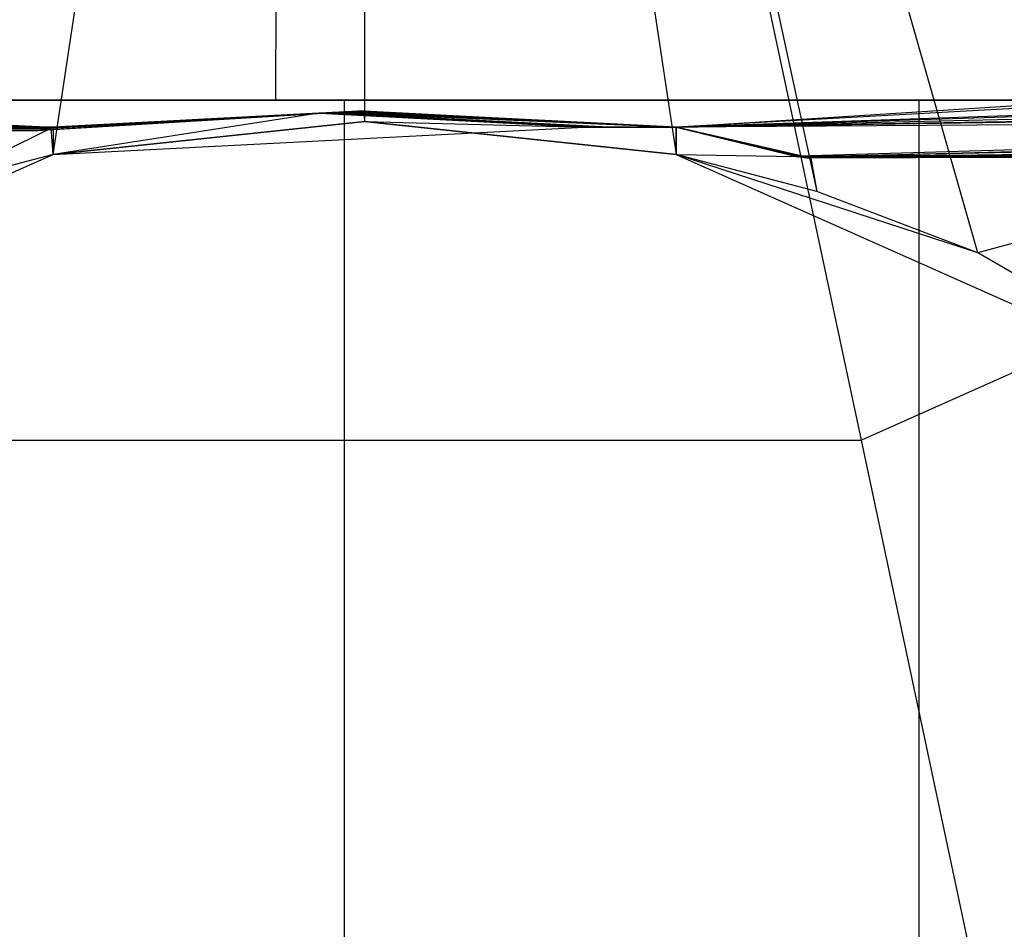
# Model space of a CAD drawing. Extents: x -172 to 172, y -29 to 28.
# Tile 415 of 656: x -0.138 to 0.256, y -19.632 to -19.267. Entities that reach past the tile are written whole.
import ezdxf

# ---------------------------------------------------------------- set-up
doc = ezdxf.new("R2010")
doc.units = 0
doc.header["$LTSCALE"] = 25.4
doc.layers.get('0').update_dxf_attribs({"linetype": 'CONTINUOUS'})

msp = doc.modelspace()

# ---------------------------------------------------------------- linework, layer by layer
at = {"color": 0}
for p, q in [((-0.12475, -19.32137, -1240.89221), (0, -18.5, -1240.75012)), ((-0.12475, -19.32137, -1240.89221), (0, -18.5, -1240.75012)), ((0.19891, -19.4358, -1245.55981), (0, -18.5, -1245.75012)), ((0, -18.5, -1240.75012), (0.18108, -19.33623, -1240.90112)), ((0, -18.5, -1240.75012), (0.12475, -19.32137, -1240.89221)), ((0, -18.5, -1240.75012), (0.18108, -19.33623, -1240.90112)), ((0.24546, -19.36076, -1240.91589), (0, -18.5, -1240.75012)), ((0.24546, -19.36076, -1240.91589), (0, -18.5, -1240.75012)), ((0.00015, -19.30825, -1240.8844), (0, -18.5, -1240.75012)), ((0, -18.5, -1240.75012), (0.12475, -19.32137, -1240.89221)), ((0.00015, -19.30825, -1240.8844), (0, -18.5, -1240.75012)), ((0.19891, -19.4358, -1245.55981), (0, -18.5, -1245.75012)), ((-0.03549, -19.2997, -1363.51294), (-0.03536, -19.20524, -1363.08862)), ((-0.03549, -19.2997, -1363.51294), (-0.03536, -19.20524, -1363.08862)), ((0.56234, -19.27399, -1245.55981), (0.19891, -19.4358, -1245.55981)), ((0.56234, -19.27399, -1245.55981), (0.19891, -19.4358, -1245.55981)), ((0.56234, -19.27399, -1240.94043), (0.24546, -19.36076, -1240.91589)), ((0.56234, -19.27399, -1240.94043), (0.24546, -19.36076, -1240.91589)), ((-9.05526, -19.2997, -1078.2356), (-0.12475, -19.31053, -1077.99868)), ((-9.05526, -19.2997, -1078.2356), (-0.12475, -19.31053, -1077.99868)), ((0.40296, -19.2997, -1378.51233), (-8.00702, -19.2997, -1378.27576)), ((0.40296, -19.2997, -1378.51233), (-8.00702, -19.2997, -1378.27576)), ((-0.03549, -19.2997, -1363.51294), (-7.98365, -19.2997, -1363.24768)), ((-0.03549, -19.2997, -1363.51294), (-7.98365, -19.2997, -1363.24768)), ((-7.88952, -19.2997, -1410.56421), (1.42111, -19.2997, -1410.74414)), ((-7.88952, -19.2997, -1410.56421), (1.42111, -19.2997, -1410.74414)), ((-0.12475, -19.31053, -1104.5417), (-7.60184, -19.2997, -1104.72131)), ((-0.12475, -19.31053, -1104.5417), (-7.60184, -19.2997, -1104.72131)), ((-0.12475, -19.31053, -1119.55173), (-6.77994, -19.2997, -1119.69885)), ((-0.12475, -19.31053, -1119.55173), (-6.77994, -19.2997, -1119.69885)), ((2.29948, -19.2997, -1393.49536), (-6.60518, -19.2997, -1393.36768)), ((2.29948, -19.2997, -1393.49536), (-6.60518, -19.2997, -1393.36768)), ((0.33738, -19.2997, -1333.51233), (-6.57312, -19.2997, -1333.27332)), ((0.33738, -19.2997, -1333.51233), (-6.57312, -19.2997, -1333.27332)), ((-6.54812, -19.2997, -1351.78992), (0.95577, -19.2997, -1351.98315)), ((-6.54812, -19.2997, -1351.78992), (0.95577, -19.2997, -1351.98315)), ((-0.12475, -19.31053, -1075.80987), (-6.07658, -19.2997, -1075.86035)), ((-0.12475, -19.31053, -1075.80987), (-6.07658, -19.2997, -1075.86035)), ((-0.12475, -19.31053, -1179.53153), (-5.39466, -19.2997, -1179.7417)), ((-0.12475, -19.31053, -1179.53153), (-5.39466, -19.2997, -1179.7417)), ((-0.12475, -19.31053, -1164.55189), (-5.38303, -19.2997, -1164.69714)), ((-0.12475, -19.31053, -1164.55189), (-5.38303, -19.2997, -1164.69714)), ((0.97332, -19.2997, -1318.50659), (-5.3274, -19.2997, -1318.3241)), ((0.97332, -19.2997, -1318.50659), (-5.3274, -19.2997, -1318.3241)), ((-5.18103, -19.2997, -1183.21045), (-0.12475, -19.31053, -1183.01222)), ((-5.18103, -19.2997, -1183.21045), (-0.12475, -19.31053, -1183.01222)), ((-0.12475, -19.31053, -1149.56644), (-5.13615, -19.2997, -1149.65381)), ((-0.12475, -19.31053, -1149.56644), (-5.13615, -19.2997, -1149.65381)), ((4.38191, -19.2997, -1408.45483), (-4.97157, -19.2997, -1408.43811)), ((4.38191, -19.2997, -1408.45483), (-4.97157, -19.2997, -1408.43811)), ((-0.12475, -19.31053, -1134.57462), (-4.70825, -19.2997, -1134.61487)), ((-0.12475, -19.31053, -1134.57462), (-4.70825, -19.2997, -1134.61487)), ((-4.6094, -19.2997, -1108.06592), (-0.12475, -19.31053, -1108.05251)), ((-4.6094, -19.2997, -1108.06592), (-0.12475, -19.31053, -1108.05251)), ((-4.24811, -19.2997, -1321.87268), (2.17449, -19.2997, -1321.95728)), ((-4.24811, -19.2997, -1321.87268), (2.17449, -19.2997, -1321.95728)), ((-4.12388, -19.2997, -1168.10034), (-0.12475, -19.31053, -1168.0486)), ((-4.12388, -19.2997, -1168.10034), (-0.12475, -19.31053, -1168.0486)), ((-0.12475, -19.31053, -1198.51665), (-4.06568, -19.2997, -1198.66162)), ((-0.12475, -19.31053, -1198.51665), (-4.06568, -19.2997, -1198.66162)), ((-3.94082, -19.2997, -1123.05188), (-0.12475, -19.31053, -1123.05299)), ((-3.94082, -19.2997, -1123.05188), (-0.12475, -19.31053, -1123.05299)), ((-3.6655, -19.2997, -1272.79712), (0.30544, -19.2997, -1273.02209)), ((-3.6655, -19.2997, -1272.79712), (0.30544, -19.2997, -1273.02209)), ((-3.60859, -19.2997, -1396.94495), (5.41761, -19.2997, -1396.89185)), ((-3.60859, -19.2997, -1396.94495), (5.41761, -19.2997, -1396.89185)), ((-3.29292, -19.2997, -1138.03882), (-0.12475, -19.31053, -1138.05152)), ((-3.29292, -19.2997, -1138.03882), (-0.12475, -19.31053, -1138.05152)), ((2.36114, -19.2997, -1303.46667), (-3.288, -19.2997, -1303.42322)), ((2.36114, -19.2997, -1303.46667), (-3.288, -19.2997, -1303.42322)), ((-0.13124, -19.31198, -1209.05554), (-3.10795, -19.2997, -1209.16504)), ((-0.13124, -19.31198, -1209.05554), (-3.10795, -19.2997, -1209.16504)), ((-0.12775, -19.3112, -1226.19033), (-2.30738, -19.2997, -1226.30994)), ((-0.12775, -19.3112, -1226.19033), (-2.30738, -19.2997, -1226.30994)), ((-2.29948, -19.2997, -1093.00488), (-0.12475, -19.31053, -1093.03607)), ((-2.29948, -19.2997, -1093.00488), (-0.12475, -19.31053, -1093.03607)), ((-0.13032, -19.31177, -1213.54289), (-2.2933, -19.2997, -1213.56506)), ((-0.13032, -19.31177, -1213.54289), (-2.2933, -19.2997, -1213.56506)), ((0.33013, -19.2997, -1249.26611), (-2.14532, -19.2997, -1248.88025)), ((0.33013, -19.2997, -1249.26611), (-2.14532, -19.2997, -1248.88025)), ((0.33013, -19.2997, -1249.26611), (-2.14532, -19.2997, -1248.88025)), ((0.33013, -19.2997, -1249.26611), (-2.14532, -19.2997, -1248.88025)), ((-0.12475, -19.31053, -1194.07529), (-1.92873, -19.2997, -1194.0614)), ((-0.12475, -19.31053, -1194.07529), (-1.92873, -19.2997, -1194.0614)), ((-1.87268, -19.2997, -1336.96863), (5.13615, -19.2997, -1336.84644)), ((-1.87268, -19.2997, -1336.96863), (5.13615, -19.2997, -1336.84644)), ((-1.81372, -19.2997, -1260.25024), (0.93678, -19.2997, -1260.32104)), ((-1.81372, -19.2997, -1260.25024), (0.93678, -19.2997, -1260.32104)), ((-1.31521, -19.2997, -1366.98035), (6.77994, -19.2997, -1366.80139)), ((-1.31521, -19.2997, -1366.98035), (6.77994, -19.2997, -1366.80139)), ((-0.94054, -19.2997, -1381.98413), (7.60184, -19.2997, -1381.77893)), ((-0.94054, -19.2997, -1381.98413), (7.60184, -19.2997, -1381.77893)), ((-0.12475, -19.31053, -1089.53394), (-0.9049, -19.2997, -1089.51562)), ((-0.12475, -19.31053, -1089.53394), (-0.9049, -19.2997, -1089.51562)), ((-0.77902, -19.2997, -1288.01685), (4.06568, -19.2997, -1287.83862)), ((-0.77902, -19.2997, -1288.01685), (4.06568, -19.2997, -1287.83862)), ((-0.77529, -19.2997, -1237.3905), (-0.12547, -19.31069, -1237.35482)), ((-0.77529, -19.2997, -1237.3905), (-0.12547, -19.31069, -1237.35482)), ((-0.59551, -19.2997, -1277.47144), (3.10795, -19.2997, -1277.33521)), ((-0.59551, -19.2997, -1277.47144), (3.10795, -19.2997, -1277.33521)), ((-0.008, -19.2997, -1248.50012), (-0.48277, -19.2997, -1248.47791)), ((-0.008, -19.2997, -1248.50012), (-0.48277, -19.2997, -1248.47791)), ((7.00394, -19.2997, -1348.27966), (-0.42218, -19.2997, -1348.51208)), ((7.00394, -19.2997, -1348.27966), (-0.42218, -19.2997, -1348.51208)), ((-0.37898, -19.2997, -1292.4751), (4.23219, -19.2997, -1292.29431)), ((-0.37898, -19.2997, -1292.4751), (4.23219, -19.2997, -1292.29431)), ((-0.33738, -19.2997, -1152.98792), (-0.12475, -19.31053, -1152.99527)), ((-0.33738, -19.2997, -1152.98792), (-0.12475, -19.31053, -1152.99527)), ((-0.32819, -19.2997, -1250.24243), (0.22202, -19.2997, -1250.24658)), ((-0.32819, -19.2997, -1250.24243), (0.22202, -19.2997, -1250.24658)), ((-0.31991, -19.2997, -1306.98645), (5.39466, -19.2997, -1306.75854)), ((-0.31991, -19.2997, -1306.98645), (5.39466, -19.2997, -1306.75854)), ((7.91283, -19.2997, -1363.25232), (-0.03549, -19.2997, -1363.51294)), ((7.91283, -19.2997, -1363.25232), (-0.03549, -19.2997, -1363.51294)), ((-0.008, -20.2997, -1248.50012), (-0.008, -19.2997, -1248.50012)), ((0.46684, -19.2997, -1248.47937), (-0.008, -19.2997, -1248.50012)), ((-0.008, -20.2997, -1248.50012), (-0.008, -19.2997, -1248.50012)), ((0.46684, -19.2997, -1248.47937), (-0.008, -19.2997, -1248.50012)), ((1.68379, -19.2997, -1213.52429), (0.12475, -19.31053, -1213.54027)), ((0.77902, -19.2997, -1198.4834), (0.12475, -19.31053, -1198.50747)), ((0.59551, -19.2997, -1209.02881), (0.12475, -19.31053, -1209.04613)), ((1.68379, -19.2997, -1213.52429), (0.12475, -19.31053, -1213.54027)), ((0.77902, -19.2997, -1198.4834), (0.12475, -19.31053, -1198.50747)), ((0.31991, -19.2997, -1179.51379), (0.12475, -19.31053, -1179.52158)), ((0.12475, -19.31053, -1183.00243), (0.46394, -19.2997, -1182.98914)), ((0.31991, -19.2997, -1179.51379), (0.12475, -19.31053, -1179.52158)), ((0.12475, -19.31053, -1183.00243), (0.46394, -19.2997, -1182.98914)), ((0.4399, -19.2997, -1226.15918), (0.12475, -19.31053, -1226.17647)), ((0.59551, -19.2997, -1209.02881), (0.12475, -19.31053, -1209.04613)), ((0.12475, -19.31053, -1237.34109), (0.82746, -19.2997, -1237.30251)), ((0.12475, -19.31053, -1077.99206), (0.29495, -19.2997, -1077.98755)), ((0.4399, -19.2997, -1226.15918), (0.12475, -19.31053, -1226.17647)), ((0.12475, -19.31053, -1237.34109), (0.82746, -19.2997, -1237.30251)), ((0.12475, -19.31053, -1077.99206), (0.29495, -19.2997, -1077.98755)), ((3.23545, -19.2997, -1075.78137), (0.17272, -19.3222, -1075.80735)), ((3.23545, -19.2997, -1075.78137), (0.17272, -19.3222, -1075.80735)), ((8.11897, -19.2997, -1089.72742), (0.17344, -19.32234, -1089.54093)), ((8.11897, -19.2997, -1089.72742), (0.17344, -19.32234, -1089.54093)), ((0.17361, -19.32236, -1093.04034), (6.60518, -19.2997, -1093.13257)), ((0.17361, -19.32236, -1093.04034), (6.60518, -19.2997, -1093.13257)), ((0.94054, -19.2997, -1104.51611), (0.17405, -19.32215, -1104.53453)), ((0.94054, -19.2997, -1104.51611), (0.17405, -19.32215, -1104.53453)), ((0.17435, -19.32243, -1108.05162), (3.80387, -19.2997, -1108.04077)), ((0.17435, -19.32243, -1108.05162), (3.80387, -19.2997, -1108.04077)), ((1.31521, -19.2997, -1119.5199), (0.17486, -19.32235, -1119.54511)), ((1.31521, -19.2997, -1119.5199), (0.17486, -19.32235, -1119.54511)), ((0.17511, -19.32253, -1123.05308), (4.01176, -19.2997, -1123.0542)), ((0.17511, -19.32253, -1123.05308), (4.01176, -19.2997, -1123.0542)), ((2.79784, -19.2997, -1134.54895), (0.17567, -19.32257, -1134.57198)), ((2.79784, -19.2997, -1134.54895), (0.17567, -19.32257, -1134.57198)), ((0.17587, -19.32263, -1138.05272), (4.13677, -19.2997, -1138.0686)), ((0.17587, -19.32263, -1138.05272), (4.13677, -19.2997, -1138.0686)), ((1.87268, -19.2997, -1149.53162), (0.1764, -19.32261, -1149.56119)), ((1.87268, -19.2997, -1149.53162), (0.1764, -19.32261, -1149.56119)), ((0.17663, -19.32275, -1153.00569), (6.57312, -19.2997, -1153.22693)), ((0.17663, -19.32275, -1153.00569), (6.57312, -19.2997, -1153.22693)), ((1.03767, -19.2997, -1164.51978), (0.17708, -19.32256, -1164.54355)), ((1.03767, -19.2997, -1164.51978), (0.17708, -19.32256, -1164.54355)), ((0.17735, -19.32276, -1168.0447), (2.17895, -19.2997, -1168.0188)), ((0.17735, -19.32276, -1168.0447), (2.17895, -19.2997, -1168.0188)), ((2.68585, -19.2997, -1194.09692), (0.17867, -19.32296, -1194.07762)), ((2.68585, -19.2997, -1194.09692), (0.17867, -19.32296, -1194.07762)), ((0.22202, -20.2997, -1250.24658), (0.22202, -19.2997, -1250.24658)), ((0.22202, -20.2997, -1250.24658), (0.22202, -19.2997, -1250.24658)), ((0.22202, -19.2997, -1250.24658), (0.77086, -19.2997, -1250.20752)), ((0.22202, -19.2997, -1250.24658), (0.77086, -19.2997, -1250.20752)), ((-0.00341, -19.30416, -1209.05084), (-0.13124, -19.31198, -1209.05554)), ((-0.00341, -19.30416, -1209.05084), (-0.13124, -19.31198, -1209.05554)), ((-0.00341, -19.30416, -1209.05084), (-0.13124, -19.31198, -1209.05554)), ((-0.00341, -19.30416, -1209.05084), (-0.13124, -19.31198, -1209.05554)), ((-0.0029, -19.30414, -1213.54158), (-0.13032, -19.31177, -1213.54289)), ((-0.0029, -19.30414, -1213.54158), (-0.13032, -19.31177, -1213.54289)), ((-0.0029, -19.30414, -1213.54158), (-0.13032, -19.31177, -1213.54289)), ((-0.0029, -19.30414, -1213.54158), (-0.13032, -19.31177, -1213.54289)), ((-0.00149, -19.30406, -1226.1834), (-0.12775, -19.3112, -1226.19033)), ((-0.00149, -19.30406, -1226.1834), (-0.12775, -19.3112, -1226.19033)), ((-0.00149, -19.30406, -1226.1834), (-0.12775, -19.3112, -1226.19033)), ((-0.00149, -19.30406, -1226.1834), (-0.12775, -19.3112, -1226.19033)), ((-0.12547, -19.31069, -1237.35482), (-0.00024, -19.304, -1237.34795)), ((-0.12547, -19.31069, -1237.35482), (-0.00024, -19.304, -1237.34795)), ((-0.12547, -19.31069, -1237.35482), (-0.00024, -19.304, -1237.34795)), ((-0.12547, -19.31069, -1237.35482), (-0.00024, -19.304, -1237.34795)), ((-0.00458, -19.30422, -1198.51223), (-0.12475, -19.31053, -1198.51665)), ((-0.00458, -19.30422, -1198.51223), (-0.12475, -19.31053, -1198.51665)), ((-0.00458, -19.30422, -1198.51223), (-0.12475, -19.31053, -1198.51665)), ((-0.00458, -19.30422, -1198.51223), (-0.12475, -19.31053, -1198.51665)), ((-0.00508, -19.30425, -1194.07621), (-0.12475, -19.31053, -1194.07529)), ((-0.00508, -19.30425, -1194.07621), (-0.12475, -19.31053, -1194.07529)), ((-0.00508, -19.30425, -1194.07621), (-0.12475, -19.31053, -1194.07529)), ((-0.00508, -19.30425, -1194.07621), (-0.12475, -19.31053, -1194.07529)), ((-0.12475, -19.31053, -1183.01222), (-0.00632, -19.30432, -1183.00757)), ((-0.12475, -19.31053, -1183.01222), (-0.00632, -19.30432, -1183.00757)), ((-0.12475, -19.31053, -1183.01222), (-0.00632, -19.30432, -1183.00757)), ((-0.12475, -19.31053, -1183.01222), (-0.00632, -19.30432, -1183.00757)), ((-0.00671, -19.30434, -1179.52682), (-0.12475, -19.31053, -1179.53153)), ((-0.00671, -19.30434, -1179.52682), (-0.12475, -19.31053, -1179.53153)), ((-0.00671, -19.30434, -1179.52682), (-0.12475, -19.31053, -1179.53153)), ((-0.00671, -19.30434, -1179.52682), (-0.12475, -19.31053, -1179.53153)), ((-0.12475, -19.31053, -1168.0486), (-0.00799, -19.3044, -1168.04709)), ((-0.12475, -19.31053, -1168.0486), (-0.00799, -19.3044, -1168.04709)), ((-0.12475, -19.31053, -1168.0486), (-0.00799, -19.3044, -1168.04709)), ((-0.12475, -19.31053, -1168.0486), (-0.00799, -19.3044, -1168.04709)), ((-0.00838, -19.30442, -1164.54867), (-0.12475, -19.31053, -1164.55189)), ((-0.00838, -19.30442, -1164.54867), (-0.12475, -19.31053, -1164.55189)), ((-0.00838, -19.30442, -1164.54867), (-0.12475, -19.31053, -1164.55189)), ((-0.00838, -19.30442, -1164.54867), (-0.12475, -19.31053, -1164.55189)), ((-0.12475, -19.31053, -1152.99527), (-0.00967, -19.30449, -1152.99925)), ((-0.12475, -19.31053, -1152.99527), (-0.00967, -19.30449, -1152.99925)), ((-0.12475, -19.31053, -1152.99527), (-0.00967, -19.30449, -1152.99925)), ((-0.12475, -19.31053, -1152.99527), (-0.00967, -19.30449, -1152.99925)), ((-0.01005, -19.30451, -1149.56444), (-0.12475, -19.31053, -1149.56644)), ((-0.01005, -19.30451, -1149.56444), (-0.12475, -19.31053, -1149.56644)), ((-0.01005, -19.30451, -1149.56444), (-0.12475, -19.31053, -1149.56644)), ((-0.01005, -19.30451, -1149.56444), (-0.12475, -19.31053, -1149.56644)), ((-0.12475, -19.31053, -1138.05152), (-0.01134, -19.30458, -1138.05197)), ((-0.12475, -19.31053, -1138.05152), (-0.01134, -19.30458, -1138.05197)), ((-0.12475, -19.31053, -1138.05152), (-0.01134, -19.30458, -1138.05197)), ((-0.12475, -19.31053, -1138.05152), (-0.01134, -19.30458, -1138.05197)), ((-0.01173, -19.3046, -1134.57362), (-0.12475, -19.31053, -1134.57462)), ((-0.01173, -19.3046, -1134.57362), (-0.12475, -19.31053, -1134.57462)), ((-0.01173, -19.3046, -1134.57362), (-0.12475, -19.31053, -1134.57462)), ((-0.01173, -19.3046, -1134.57362), (-0.12475, -19.31053, -1134.57462)), ((-0.12475, -19.31053, -1123.05299), (-0.01302, -19.30467, -1123.05303)), ((-0.12475, -19.31053, -1123.05299), (-0.01302, -19.30467, -1123.05303)), ((-0.12475, -19.31053, -1123.05299), (-0.01302, -19.30467, -1123.05303)), ((-0.12475, -19.31053, -1123.05299), (-0.01302, -19.30467, -1123.05303)), ((-0.01341, -19.30469, -1119.54927), (-0.12475, -19.31053, -1119.55173)), ((-0.01341, -19.30469, -1119.54927), (-0.12475, -19.31053, -1119.55173)), ((-0.01341, -19.30469, -1119.54927), (-0.12475, -19.31053, -1119.55173)), ((-0.01341, -19.30469, -1119.54927), (-0.12475, -19.31053, -1119.55173)), ((-0.01341, -19.30469, -1119.54927), (-0.01469, -19.30476, -1108.05218)), ((-0.01341, -19.30469, -1119.54927), (-0.01469, -19.30476, -1108.05218)), ((-0.01302, -19.30467, -1123.05303), (-0.01341, -19.30469, -1119.54927)), ((-0.01302, -19.30467, -1123.05303), (-0.01341, -19.30469, -1119.54927)), ((0.09766, -19.31053, -1119.54681), (-0.01341, -19.30469, -1119.54927)), ((0.09766, -19.31053, -1119.54681), (-0.01341, -19.30469, -1119.54927)), ((0.09766, -19.31053, -1119.54681), (-0.01341, -19.30469, -1119.54927)), ((0.09766, -19.31053, -1119.54681), (-0.01341, -19.30469, -1119.54927)), ((-0.01173, -19.3046, -1134.57362), (-0.01302, -19.30467, -1123.05303)), ((-0.01173, -19.3046, -1134.57362), (-0.01302, -19.30467, -1123.05303)), ((-0.01302, -19.30467, -1123.05303), (0.09844, -19.31053, -1123.05306)), ((-0.01302, -19.30467, -1123.05303), (0.09844, -19.31053, -1123.05306)), ((-0.01302, -19.30467, -1123.05303), (0.09844, -19.31053, -1123.05306)), ((-0.01302, -19.30467, -1123.05303), (0.09844, -19.31053, -1123.05306)), ((-0.01134, -19.30458, -1138.05197), (-0.01173, -19.3046, -1134.57362)), ((-0.01134, -19.30458, -1138.05197), (-0.01173, -19.3046, -1134.57362)), ((0.12475, -19.31053, -1134.57243), (-0.01173, -19.3046, -1134.57362)), ((0.12475, -19.31053, -1134.57243), (-0.01173, -19.3046, -1134.57362)), ((0.12475, -19.31053, -1134.57243), (-0.01173, -19.3046, -1134.57362)), ((0.12475, -19.31053, -1134.57243), (-0.01173, -19.3046, -1134.57362)), ((-0.01005, -19.30451, -1149.56444), (-0.01134, -19.30458, -1138.05197)), ((-0.01005, -19.30451, -1149.56444), (-0.01134, -19.30458, -1138.05197)), ((-0.01134, -19.30458, -1138.05197), (0.12475, -19.31053, -1138.05252)), ((-0.01134, -19.30458, -1138.05197), (0.12475, -19.31053, -1138.05252)), ((-0.01134, -19.30458, -1138.05197), (0.12475, -19.31053, -1138.05252)), ((-0.01134, -19.30458, -1138.05197), (0.12475, -19.31053, -1138.05252)), ((-0.00967, -19.30449, -1152.99925), (-0.01005, -19.30451, -1149.56444)), ((-0.00967, -19.30449, -1152.99925), (-0.01005, -19.30451, -1149.56444)), ((0.12475, -19.31053, -1149.56209), (-0.01005, -19.30451, -1149.56444)), ((0.12475, -19.31053, -1149.56209), (-0.01005, -19.30451, -1149.56444)), ((0.12475, -19.31053, -1149.56209), (-0.01005, -19.30451, -1149.56444)), ((0.12475, -19.31053, -1149.56209), (-0.01005, -19.30451, -1149.56444)), ((-0.00838, -19.30442, -1164.54867), (-0.00967, -19.30449, -1152.99925)), ((-0.00838, -19.30442, -1164.54867), (-0.00967, -19.30449, -1152.99925)), ((-0.00967, -19.30449, -1152.99925), (0.12475, -19.31053, -1153.0039)), ((-0.00967, -19.30449, -1152.99925), (0.12475, -19.31053, -1153.0039)), ((-0.00967, -19.30449, -1152.99925), (0.12475, -19.31053, -1153.0039)), ((-0.00967, -19.30449, -1152.99925), (0.12475, -19.31053, -1153.0039)), ((-0.00799, -19.3044, -1168.04709), (-0.00838, -19.30442, -1164.54867)), ((-0.00799, -19.3044, -1168.04709), (-0.00838, -19.30442, -1164.54867)), ((0.12475, -19.31053, -1164.54499), (-0.00838, -19.30442, -1164.54867)), ((0.12475, -19.31053, -1164.54499), (-0.00838, -19.30442, -1164.54867)), ((0.12475, -19.31053, -1164.54499), (-0.00838, -19.30442, -1164.54867)), ((0.12475, -19.31053, -1164.54499), (-0.00838, -19.30442, -1164.54867)), ((-0.00671, -19.30434, -1179.52682), (-0.00799, -19.3044, -1168.04709)), ((-0.00671, -19.30434, -1179.52682), (-0.00799, -19.3044, -1168.04709)), ((-0.00799, -19.3044, -1168.04709), (0.12475, -19.31053, -1168.04538)), ((-0.00799, -19.3044, -1168.04709), (0.12475, -19.31053, -1168.04538)), ((-0.00799, -19.3044, -1168.04709), (0.12475, -19.31053, -1168.04538)), ((-0.00799, -19.3044, -1168.04709), (0.12475, -19.31053, -1168.04538)), ((-0.00632, -19.30432, -1183.00757), (-0.00671, -19.30434, -1179.52682)), ((-0.00632, -19.30432, -1183.00757), (-0.00671, -19.30434, -1179.52682)), ((0.12475, -19.31053, -1179.52158), (-0.00671, -19.30434, -1179.52682)), ((0.12475, -19.31053, -1179.52158), (-0.00671, -19.30434, -1179.52682)), ((0.12475, -19.31053, -1179.52158), (-0.00671, -19.30434, -1179.52682)), ((0.12475, -19.31053, -1179.52158), (-0.00671, -19.30434, -1179.52682)), ((-0.00508, -19.30425, -1194.07621), (-0.00632, -19.30432, -1183.00757)), ((-0.00508, -19.30425, -1194.07621), (-0.00632, -19.30432, -1183.00757)), ((-0.00632, -19.30432, -1183.00757), (0.12475, -19.31053, -1183.00243)), ((-0.00632, -19.30432, -1183.00757), (0.12475, -19.31053, -1183.00243)), ((-0.00632, -19.30432, -1183.00757), (0.12475, -19.31053, -1183.00243)), ((-0.00632, -19.30432, -1183.00757), (0.12475, -19.31053, -1183.00243)), ((-0.00458, -19.30422, -1198.51223), (-0.00508, -19.30425, -1194.07621)), ((-0.00458, -19.30422, -1198.51223), (-0.00508, -19.30425, -1194.07621)), ((0.12475, -19.31053, -1194.07721), (-0.00508, -19.30425, -1194.07621)), ((0.12475, -19.31053, -1194.07721), (-0.00508, -19.30425, -1194.07621)), ((0.12475, -19.31053, -1194.07721), (-0.00508, -19.30425, -1194.07621)), ((0.12475, -19.31053, -1194.07721), (-0.00508, -19.30425, -1194.07621)), ((-0.00341, -19.30416, -1209.05084), (-0.00458, -19.30422, -1198.51223)), ((-0.00341, -19.30416, -1209.05084), (-0.00458, -19.30422, -1198.51223)), ((0.12475, -19.31053, -1198.50747), (-0.00458, -19.30422, -1198.51223)), ((0.12475, -19.31053, -1198.50747), (-0.00458, -19.30422, -1198.51223)), ((0.12475, -19.31053, -1198.50747), (-0.00458, -19.30422, -1198.51223)), ((0.12475, -19.31053, -1198.50747), (-0.00458, -19.30422, -1198.51223)), ((-0.0029, -19.30414, -1213.54158), (-0.00341, -19.30416, -1209.05084)), ((-0.0029, -19.30414, -1213.54158), (-0.00341, -19.30416, -1209.05084)), ((0.12475, -19.31053, -1209.04613), (-0.00341, -19.30416, -1209.05084)), ((0.12475, -19.31053, -1209.04613), (-0.00341, -19.30416, -1209.05084)), ((0.12475, -19.31053, -1209.04613), (-0.00341, -19.30416, -1209.05084)), ((0.12475, -19.31053, -1209.04613), (-0.00341, -19.30416, -1209.05084)), ((-0.00149, -19.30406, -1226.1834), (-0.0029, -19.30414, -1213.54158)), ((-0.00149, -19.30406, -1226.1834), (-0.0029, -19.30414, -1213.54158)), ((0.12475, -19.31053, -1213.54027), (-0.0029, -19.30414, -1213.54158)), ((0.12475, -19.31053, -1213.54027), (-0.0029, -19.30414, -1213.54158)), ((0.12475, -19.31053, -1213.54027), (-0.0029, -19.30414, -1213.54158)), ((0.12475, -19.31053, -1213.54027), (-0.0029, -19.30414, -1213.54158)), ((-0.00024, -19.304, -1237.34795), (-0.00149, -19.30406, -1226.1834)), ((-0.00024, -19.304, -1237.34795), (-0.00149, -19.30406, -1226.1834)), ((0.12475, -19.31053, -1226.17647), (-0.00149, -19.30406, -1226.1834)), ((0.12475, -19.31053, -1226.17647), (-0.00149, -19.30406, -1226.1834)), ((0.12475, -19.31053, -1226.17647), (-0.00149, -19.30406, -1226.1834)), ((0.12475, -19.31053, -1226.17647), (-0.00149, -19.30406, -1226.1834)), ((0.00015, -19.30825, -1240.8844), (-0.00024, -19.304, -1237.34795)), ((-0.00024, -19.304, -1237.34795), (0.12475, -19.31053, -1237.34109)), ((-0.00024, -19.304, -1237.34795), (0.12475, -19.31053, -1237.34109)), ((-0.00024, -19.304, -1237.34795), (0.12475, -19.31053, -1237.34109)), ((0.00015, -19.30825, -1240.8844), (-0.00024, -19.304, -1237.34795)), ((-0.00024, -19.304, -1237.34795), (0.12475, -19.31053, -1237.34109)), ((-0.12475, -19.31053, -1108.05251), (-0.01469, -19.30476, -1108.05218)), ((-0.12475, -19.31053, -1108.05251), (-0.01469, -19.30476, -1108.05218)), ((-0.12475, -19.31053, -1108.05251), (-0.01469, -19.30476, -1108.05218)), ((-0.12475, -19.31053, -1108.05251), (-0.01469, -19.30476, -1108.05218)), ((-0.01509, -19.30478, -1104.53907), (-0.12475, -19.31053, -1104.5417)), ((-0.01509, -19.30478, -1104.53907), (-0.12475, -19.31053, -1104.5417)), ((-0.01509, -19.30478, -1104.53907), (-0.12475, -19.31053, -1104.5417)), ((-0.01509, -19.30478, -1104.53907), (-0.12475, -19.31053, -1104.5417)), ((-0.12475, -19.31053, -1093.03607), (-0.01637, -19.30484, -1093.03762)), ((-0.12475, -19.31053, -1093.03607), (-0.01637, -19.30484, -1093.03762)), ((-0.12475, -19.31053, -1093.03607), (-0.01637, -19.30484, -1093.03762)), ((-0.12475, -19.31053, -1093.03607), (-0.01637, -19.30484, -1093.03762)), ((-0.01676, -19.30486, -1089.53647), (-0.12475, -19.31053, -1089.53394)), ((-0.01676, -19.30486, -1089.53647), (-0.12475, -19.31053, -1089.53394)), ((-0.01676, -19.30486, -1089.53647), (-0.12475, -19.31053, -1089.53394)), ((-0.01676, -19.30486, -1089.53647), (-0.12475, -19.31053, -1089.53394)), ((-0.12475, -19.31053, -1077.99868), (-0.01805, -19.30493, -1077.99585)), ((-0.12475, -19.31053, -1077.99868), (-0.01805, -19.30493, -1077.99585)), ((-0.12475, -19.31053, -1077.99868), (-0.01805, -19.30493, -1077.99585)), ((-0.12475, -19.31053, -1077.99868), (-0.01805, -19.30493, -1077.99585)), ((-0.0183, -19.30494, -1075.80897), (-0.12475, -19.31053, -1075.80987)), ((-0.0183, -19.30494, -1075.80897), (-0.12475, -19.31053, -1075.80987)), ((-0.0183, -19.30494, -1075.80897), (-0.12475, -19.32137, -123.25011)), ((-0.0183, -19.30494, -1075.80897), (-0.12475, -19.31053, -1075.80987)), ((-0.0183, -19.30494, -1075.80897), (-0.12475, -19.32137, -123.25011)), ((-0.0183, -19.30494, -1075.80897), (-0.12475, -19.31053, -1075.80987)), ((-0.12475, -19.32137, -123.25011), (0, -19.30825, -123.25011)), ((-0.12475, -19.32137, -123.25011), (0, -19.30825, -123.25011)), ((0.00015, -19.30825, -1240.8844), (-0.12475, -19.32137, -1240.89221)), ((0.00015, -19.30825, -1240.8844), (-0.12475, -19.32137, -1240.89221)), ((-0.12475, -19.32137, -123.25011), (0, -19.30825, -123.25011)), ((-0.01805, -19.30493, -1077.99585), (-0.0183, -19.30494, -1075.80897)), ((-0.01805, -19.30493, -1077.99585), (-0.0183, -19.30494, -1075.80897)), ((0.08789, -19.31053, -1075.80807), (-0.0183, -19.30494, -1075.80897)), ((0.08789, -19.31053, -1075.80807), (-0.0183, -19.30494, -1075.80897)), ((0.08789, -19.31053, -1075.80807), (-0.0183, -19.30494, -1075.80897)), ((0.08789, -19.31053, -1075.80807), (-0.0183, -19.30494, -1075.80897)), ((-0.01676, -19.30486, -1089.53647), (-0.01805, -19.30493, -1077.99585)), ((-0.01676, -19.30486, -1089.53647), (-0.01805, -19.30493, -1077.99585)), ((-0.01805, -19.30493, -1077.99585), (0.08838, -19.31053, -1077.99303)), ((-0.01805, -19.30493, -1077.99585), (0.08838, -19.31053, -1077.99303)), ((-0.01805, -19.30493, -1077.99585), (0.08838, -19.31053, -1077.99303)), ((-0.01805, -19.30493, -1077.99585), (0.08838, -19.31053, -1077.99303)), ((-0.01637, -19.30484, -1093.03762), (-0.01676, -19.30486, -1089.53647)), ((-0.01637, -19.30484, -1093.03762), (-0.01676, -19.30486, -1089.53647)), ((0.09096, -19.31053, -1089.539), (-0.01676, -19.30486, -1089.53647)), ((0.09096, -19.31053, -1089.539), (-0.01676, -19.30486, -1089.53647)), ((0.09096, -19.31053, -1089.539), (-0.01676, -19.30486, -1089.53647)), ((0.09096, -19.31053, -1089.539), (-0.01676, -19.30486, -1089.53647)), ((-0.01509, -19.30478, -1104.53907), (-0.01637, -19.30484, -1093.03762)), ((-0.01509, -19.30478, -1104.53907), (-0.01637, -19.30484, -1093.03762)), ((-0.01637, -19.30484, -1093.03762), (0.09174, -19.31053, -1093.03917)), ((-0.01637, -19.30484, -1093.03762), (0.09174, -19.31053, -1093.03917)), ((-0.01637, -19.30484, -1093.03762), (0.09174, -19.31053, -1093.03917)), ((-0.01637, -19.30484, -1093.03762), (0.09174, -19.31053, -1093.03917)), ((-0.01469, -19.30476, -1108.05218), (-0.01509, -19.30478, -1104.53907)), ((-0.01469, -19.30476, -1108.05218), (-0.01509, -19.30478, -1104.53907)), ((0.09431, -19.31053, -1104.53644), (-0.01509, -19.30478, -1104.53907)), ((0.09431, -19.31053, -1104.53644), (-0.01509, -19.30478, -1104.53907)), ((0.09431, -19.31053, -1104.53644), (-0.01509, -19.30478, -1104.53907)), ((0.09431, -19.31053, -1104.53644), (-0.01509, -19.30478, -1104.53907)), ((-0.01469, -19.30476, -1108.05218), (0.09509, -19.31053, -1108.05186)), ((-0.01469, -19.30476, -1108.05218), (0.09509, -19.31053, -1108.05186)), ((-0.01469, -19.30476, -1108.05218), (0.09509, -19.31053, -1108.05186)), ((-0.01469, -19.30476, -1108.05218), (0.09509, -19.31053, -1108.05186)), ((0, -19.30825, -123.25011), (0.08789, -19.31053, -1075.80807)), ((0, -19.30825, -123.25011), (0.12475, -19.32137, -123.25011)), ((0, -19.30825, -123.25011), (0.12475, -19.32137, -123.25011)), ((0, -19.30825, -123.25011), (0.08789, -19.31053, -1075.80807)), ((0, -19.30825, -123.25011), (0.08789, -19.31053, -1075.80807)), ((0.12475, -19.32137, -1240.89221), (0.00015, -19.30825, -1240.8844)), ((0.12475, -19.32137, -1240.89221), (0.00015, -19.30825, -1240.8844)), ((-0.12475, -19.31053, -1075.80987), (-0.35267, -19.42284, -123.25011)), ((-0.12475, -19.31053, -1075.80987), (-0.35267, -19.42284, -123.25011)), ((-0.13124, -19.31198, -1209.05554), (-0.12475, -19.31053, -1198.51665)), ((-0.13124, -19.31198, -1209.05554), (-0.12475, -19.31053, -1198.51665)), ((-0.13032, -19.31177, -1213.54289), (-0.13124, -19.31198, -1209.05554)), ((-0.13032, -19.31177, -1213.54289), (-0.13124, -19.31198, -1209.05554)), ((-0.12775, -19.3112, -1226.19033), (-0.13032, -19.31177, -1213.54289)), ((-0.12775, -19.3112, -1226.19033), (-0.13032, -19.31177, -1213.54289)), ((-0.12547, -19.31069, -1237.35482), (-0.12775, -19.3112, -1226.19033)), ((-0.12547, -19.31069, -1237.35482), (-0.12775, -19.3112, -1226.19033)), ((-0.12475, -19.32137, -1240.89221), (-0.12547, -19.31069, -1237.35482)), ((-0.12475, -19.32137, -1240.89221), (-0.12547, -19.31069, -1237.35482)), ((-0.12475, -19.31053, -1077.99868), (-0.12475, -19.31053, -1075.80987)), ((-0.12475, -19.31053, -1089.53394), (-0.12475, -19.31053, -1077.99868)), ((-0.12475, -19.31053, -1093.03607), (-0.12475, -19.31053, -1089.53394)), ((-0.12475, -19.31053, -1104.5417), (-0.12475, -19.31053, -1093.03607)), ((-0.12475, -19.31053, -1108.05251), (-0.12475, -19.31053, -1104.5417)), ((-0.12475, -19.31053, -1119.55173), (-0.12475, -19.31053, -1108.05251)), ((-0.12475, -19.31053, -1123.05299), (-0.12475, -19.31053, -1119.55173)), ((-0.12475, -19.31053, -1134.57462), (-0.12475, -19.31053, -1123.05299)), ((-0.12475, -19.31053, -1138.05152), (-0.12475, -19.31053, -1134.57462)), ((-0.12475, -19.31053, -1149.56644), (-0.12475, -19.31053, -1138.05152)), ((-0.12475, -19.31053, -1152.99527), (-0.12475, -19.31053, -1149.56644)), ((-0.12475, -19.31053, -1164.55189), (-0.12475, -19.31053, -1152.99527)), ((-0.12475, -19.31053, -1168.0486), (-0.12475, -19.31053, -1164.55189)), ((-0.12475, -19.31053, -1179.53153), (-0.12475, -19.31053, -1168.0486)), ((-0.12475, -19.31053, -1183.01222), (-0.12475, -19.31053, -1179.53153)), ((-0.12475, -19.31053, -1194.07529), (-0.12475, -19.31053, -1183.01222)), ((-0.12475, -19.31053, -1198.51665), (-0.12475, -19.31053, -1194.07529)), ((-0.12475, -19.32137, -123.25011), (0.08789, -19.31053, -1075.80807)), ((-0.12475, -19.31053, -1075.80987), (-0.12475, -19.32137, -123.25011)), ((-0.12475, -19.31053, -1198.51665), (-0.12475, -19.31053, -1194.07529)), ((-0.12475, -19.31053, -1119.55173), (-0.12475, -19.31053, -1108.05251)), ((-0.12475, -19.31053, -1108.05251), (-0.12475, -19.31053, -1104.5417)), ((-0.12475, -19.31053, -1194.07529), (-0.12475, -19.31053, -1183.01222)), ((-0.12475, -19.31053, -1104.5417), (-0.12475, -19.31053, -1093.03607)), ((-0.12475, -19.31053, -1179.53153), (-0.12475, -19.31053, -1168.0486)), ((-0.12475, -19.31053, -1183.01222), (-0.12475, -19.31053, -1179.53153)), ((-0.12475, -19.31053, -1077.99868), (-0.12475, -19.31053, -1075.80987)), ((-0.12475, -19.31053, -1075.80987), (-0.12475, -19.32137, -123.25011)), ((-0.12475, -19.31053, -1089.53394), (-0.12475, -19.31053, -1077.99868)), ((-0.12475, -19.31053, -1149.56644), (-0.12475, -19.31053, -1138.05152)), ((-0.12475, -19.31053, -1164.55189), (-0.12475, -19.31053, -1152.99527)), ((-0.12475, -19.31053, -1123.05299), (-0.12475, -19.31053, -1119.55173)), ((-0.12475, -19.31053, -1093.03607), (-0.12475, -19.31053, -1089.53394)), ((-0.12475, -19.31053, -1152.99527), (-0.12475, -19.31053, -1149.56644)), ((-0.12475, -19.31053, -1168.0486), (-0.12475, -19.31053, -1164.55189)), ((-0.12475, -19.31053, -1134.57462), (-0.12475, -19.31053, -1123.05299)), ((-0.12475, -19.31053, -1138.05152), (-0.12475, -19.31053, -1134.57462)), ((0.08789, -19.31053, -1075.80807), (0.08838, -19.31053, -1077.99303)), ((0.12475, -19.31053, -1075.80776), (0.08789, -19.31053, -1075.80807)), ((0.12475, -19.31053, -1075.80776), (0.08789, -19.31053, -1075.80807)), ((0.08789, -19.31053, -1075.80807), (0.08838, -19.31053, -1077.99303)), ((0.08838, -19.31053, -1077.99303), (0.09096, -19.31053, -1089.539)), ((0.08838, -19.31053, -1077.99303), (0.12475, -19.31053, -1077.99206)), ((0.08838, -19.31053, -1077.99303), (0.09096, -19.31053, -1089.539)), ((0.08838, -19.31053, -1077.99303), (0.12475, -19.31053, -1077.99206)), ((0.09096, -19.31053, -1089.539), (0.09174, -19.31053, -1093.03917)), ((0.12475, -19.31053, -1089.53979), (0.09096, -19.31053, -1089.539)), ((0.12475, -19.31053, -1089.53979), (0.09096, -19.31053, -1089.539)), ((0.09096, -19.31053, -1089.539), (0.09174, -19.31053, -1093.03917)), ((0.09174, -19.31053, -1093.03917), (0.09431, -19.31053, -1104.53644)), ((0.09174, -19.31053, -1093.03917), (0.12475, -19.31053, -1093.03964)), ((0.09174, -19.31053, -1093.03917), (0.12475, -19.31053, -1093.03964)), ((0.09174, -19.31053, -1093.03917), (0.09431, -19.31053, -1104.53644)), ((0.09431, -19.31053, -1104.53644), (0.09509, -19.31053, -1108.05186)), ((0.12475, -19.31053, -1104.53571), (0.09431, -19.31053, -1104.53644)), ((0.12475, -19.31053, -1104.53571), (0.09431, -19.31053, -1104.53644)), ((0.09431, -19.31053, -1104.53644), (0.09509, -19.31053, -1108.05186)), ((0.09509, -19.31053, -1108.05186), (0.09766, -19.31053, -1119.54681)), ((0.09509, -19.31053, -1108.05186), (0.12475, -19.31053, -1108.05177)), ((0.09509, -19.31053, -1108.05186), (0.12475, -19.31053, -1108.05177)), ((0.09509, -19.31053, -1108.05186), (0.09766, -19.31053, -1119.54681)), ((0.09766, -19.31053, -1119.54681), (0.09844, -19.31053, -1123.05306)), ((0.12475, -19.31053, -1119.54621), (0.09766, -19.31053, -1119.54681)), ((0.12475, -19.31053, -1119.54621), (0.09766, -19.31053, -1119.54681)), ((0.09766, -19.31053, -1119.54681), (0.09844, -19.31053, -1123.05306)), ((0.09844, -19.31053, -1123.05306), (0.12475, -19.31053, -1134.57243)), ((0.09844, -19.31053, -1123.05306), (0.12475, -19.31053, -1123.05307)), ((0.09844, -19.31053, -1123.05306), (0.12475, -19.31053, -1123.05307)), ((0.09844, -19.31053, -1123.05306), (0.12475, -19.31053, -1134.57243)), ((0.12475, -19.31053, -1183.00243), (0.12475, -19.31053, -1194.07721)), ((0.12475, -19.31053, -1123.05307), (0.12475, -19.31053, -1134.57243)), ((0.12475, -19.32137, -123.25011), (0.12475, -19.31053, -1075.80776)), ((0.12475, -19.31053, -1075.80776), (0.12475, -19.31053, -1077.99206)), ((0.12475, -19.31053, -1077.99206), (0.12475, -19.31053, -1089.53979)), ((0.12475, -19.31053, -1089.53979), (0.12475, -19.31053, -1093.03964)), ((0.12475, -19.31053, -1093.03964), (0.12475, -19.31053, -1104.53571)), ((0.12475, -19.31053, -1104.53571), (0.12475, -19.31053, -1108.05177)), ((0.12475, -19.31053, -1108.05177), (0.12475, -19.31053, -1119.54621)), ((0.12475, -19.31053, -1119.54621), (0.12475, -19.31053, -1123.05307)), ((0.12475, -19.31053, -1153.0039), (0.12475, -19.31053, -1164.54499)), ((0.12475, -19.31053, -1153.0039), (0.17663, -19.32275, -1153.00569)), ((0.17708, -19.32256, -1164.54355), (0.12475, -19.31053, -1164.54499)), ((0.17344, -19.32234, -1089.54093), (0.12475, -19.31053, -1089.53979)), ((0.12475, -19.31053, -1108.05177), (0.17435, -19.32243, -1108.05162)), ((0.17405, -19.32215, -1104.53453), (0.12475, -19.31053, -1104.53571)), ((0.12475, -19.31053, -1093.03964), (0.17361, -19.32236, -1093.04034)), ((0.17867, -19.32296, -1194.07762), (0.12475, -19.31053, -1194.07721)), ((0.12475, -19.31053, -1108.05177), (0.17435, -19.32243, -1108.05162)), ((0.17405, -19.32215, -1104.53453), (0.12475, -19.31053, -1104.53571)), ((0.12475, -19.31053, -1168.04538), (0.17735, -19.32276, -1168.0447)), ((0.12475, -19.31053, -1123.05307), (0.17511, -19.32253, -1123.05308)), ((0.17567, -19.32257, -1134.57198), (0.12475, -19.31053, -1134.57243)), ((0.17486, -19.32235, -1119.54511), (0.12475, -19.31053, -1119.54621)), ((0.17867, -19.32296, -1194.07762), (0.12475, -19.31053, -1194.07721)), ((0.17708, -19.32256, -1164.54355), (0.12475, -19.31053, -1164.54499)), ((0.12475, -19.31053, -1153.0039), (0.17663, -19.32275, -1153.00569)), ((0.1764, -19.32261, -1149.56119), (0.12475, -19.31053, -1149.56209)), ((0.12475, -19.31053, -1138.05252), (0.17587, -19.32263, -1138.05272)), ((0.12475, -19.31053, -1168.04538), (0.17735, -19.32276, -1168.0447)), ((0.17708, -19.32256, -1164.54355), (0.12475, -19.31053, -1164.54499)), ((0.12475, -19.31053, -1123.05307), (0.17511, -19.32253, -1123.05308)), ((0.17486, -19.32235, -1119.54511), (0.12475, -19.31053, -1119.54621)), ((0.12475, -19.31053, -1093.03964), (0.17361, -19.32236, -1093.04034)), ((0.17344, -19.32234, -1089.54093), (0.12475, -19.31053, -1089.53979)), ((0.17272, -19.3222, -1075.80735), (0.12475, -19.31053, -1075.80776)), ((0.17272, -19.3222, -1075.80735), (0.12475, -19.31053, -1075.80776)), ((0.12475, -19.31053, -1168.04538), (0.12475, -19.31053, -1179.52158)), ((0.12475, -19.31053, -1198.50747), (0.12475, -19.31053, -1209.04613)), ((0.12475, -19.31053, -1149.56209), (0.12475, -19.31053, -1153.0039)), ((0.12475, -19.31053, -1134.57243), (0.12475, -19.31053, -1138.05252)), ((0.12475, -19.31053, -1209.04613), (0.12475, -19.31053, -1213.54027)), ((0.12475, -19.31053, -1194.07721), (0.12475, -19.31053, -1198.50747)), ((0.12475, -19.31053, -1153.0039), (0.12475, -19.31053, -1164.54499)), ((0.12475, -19.31053, -1164.54499), (0.12475, -19.31053, -1168.04538)), ((0.12475, -19.31053, -1138.05252), (0.12475, -19.31053, -1149.56209)), ((0.12475, -19.31053, -1226.17647), (0.12475, -19.31053, -1237.34109)), ((0.12475, -19.31053, -1213.54027), (0.12475, -19.31053, -1226.17647)), ((0.12475, -19.31053, -1179.52158), (0.12475, -19.31053, -1183.00243)), ((0.12475, -19.31053, -1237.34109), (0.12475, -19.32137, -1240.89221)), ((0.12475, -19.31053, -1138.05252), (0.17587, -19.32263, -1138.05272)), ((0.17567, -19.32257, -1134.57198), (0.12475, -19.31053, -1134.57243)), ((0.12475, -19.31053, -1153.0039), (0.17663, -19.32275, -1153.00569)), ((0.1764, -19.32261, -1149.56119), (0.12475, -19.31053, -1149.56209)), ((0.12475, -19.31053, -1194.07721), (0.12475, -19.31053, -1198.50747)), ((0.17867, -19.32296, -1194.07762), (0.12475, -19.31053, -1194.07721)), ((0.12475, -19.31053, -1237.34109), (0.12475, -19.32137, -1240.89221)), ((0.12475, -19.31053, -1226.17647), (0.12475, -19.31053, -1237.34109)), ((0.12475, -19.31053, -1213.54027), (0.12475, -19.31053, -1226.17647)), ((0.12475, -19.31053, -1209.04613), (0.12475, -19.31053, -1213.54027)), ((0.12475, -19.31053, -1198.50747), (0.12475, -19.31053, -1209.04613)), ((0.17567, -19.32257, -1134.57198), (0.12475, -19.31053, -1134.57243)), ((0.12475, -19.31053, -1123.05307), (0.12475, -19.31053, -1134.57243)), ((0.12475, -19.31053, -1123.05307), (0.17511, -19.32253, -1123.05308)), ((0.12475, -19.31053, -1108.05177), (0.12475, -19.31053, -1119.54621)), ((0.12475, -19.31053, -1108.05177), (0.17435, -19.32243, -1108.05162)), ((0.17486, -19.32235, -1119.54511), (0.12475, -19.31053, -1119.54621)), ((0.12475, -19.31053, -1119.54621), (0.12475, -19.31053, -1123.05307)), ((0.17486, -19.32235, -1119.54511), (0.12475, -19.31053, -1119.54621)), ((0.12475, -19.31053, -1123.05307), (0.17511, -19.32253, -1123.05308)), ((0.12475, -19.31053, -1168.04538), (0.12475, -19.31053, -1179.52158)), ((0.12475, -19.31053, -1168.04538), (0.17735, -19.32276, -1168.0447)), ((0.17867, -19.32296, -1194.07762), (0.12475, -19.31053, -1194.07721)), ((0.12475, -19.31053, -1183.00243), (0.12475, -19.31053, -1194.07721)), ((0.12475, -19.31053, -1179.52158), (0.12475, -19.31053, -1183.00243)), ((0.12475, -19.31053, -1168.04538), (0.17735, -19.32276, -1168.0447)), ((0.12475, -19.31053, -1164.54499), (0.12475, -19.31053, -1168.04538)), ((0.17708, -19.32256, -1164.54355), (0.12475, -19.31053, -1164.54499)), ((0.12475, -19.31053, -1134.57243), (0.12475, -19.31053, -1138.05252)), ((0.17567, -19.32257, -1134.57198), (0.12475, -19.31053, -1134.57243)), ((0.12475, -19.31053, -1138.05252), (0.17587, -19.32263, -1138.05272)), ((0.12475, -19.31053, -1108.05177), (0.17435, -19.32243, -1108.05162)), ((0.12475, -19.31053, -1104.53571), (0.12475, -19.31053, -1108.05177)), ((0.12475, -19.31053, -1093.03964), (0.12475, -19.31053, -1104.53571)), ((0.12475, -19.31053, -1089.53979), (0.12475, -19.31053, -1093.03964)), ((0.12475, -19.31053, -1077.99206), (0.12475, -19.31053, -1089.53979)), ((0.12475, -19.31053, -1075.80776), (0.12475, -19.31053, -1077.99206)), ((0.12475, -19.32137, -123.25011), (0.12475, -19.31053, -1075.80776)), ((0.1764, -19.32261, -1149.56119), (0.12475, -19.31053, -1149.56209)), ((0.12475, -19.31053, -1138.05252), (0.12475, -19.31053, -1149.56209)), ((0.12475, -19.31053, -1138.05252), (0.17587, -19.32263, -1138.05272)), ((0.12475, -19.31053, -1149.56209), (0.12475, -19.31053, -1153.0039)), ((0.1764, -19.32261, -1149.56119), (0.12475, -19.31053, -1149.56209)), ((0.12475, -19.31053, -1153.0039), (0.17663, -19.32275, -1153.00569)), ((-0.35267, -19.42284, -123.25011), (-0.12475, -19.32137, -123.25011)), ((-0.35267, -19.42284, -123.25011), (-0.12475, -19.32137, -123.25011)), ((-0.12475, -19.32137, -1240.89221), (-0.18109, -19.33624, -1240.90112)), ((-0.12475, -19.32137, -1240.89221), (-0.18109, -19.33624, -1240.90112)), ((0.12475, -19.32137, -123.25011), (0.35267, -19.42284, -123.25011)), ((0.12475, -19.32137, -123.25011), (0.17272, -19.3222, -1075.80735)), ((0.24546, -19.36076, -1240.91589), (0.12475, -19.32137, -123.25011)), ((0.24546, -19.36076, -1240.91589), (0.12475, -19.32137, -123.25011)), ((0.12475, -19.32137, -123.25011), (0.35267, -19.42284, -1240.95361)), ((0.12475, -19.32137, -123.25011), (0.35267, -19.42284, -1240.95361)), ((0.12475, -19.32137, -123.25011), (0.35267, -19.42284, -123.25011)), ((0.18108, -19.33623, -1240.90112), (0.12475, -19.32137, -1240.89221)), ((0.18108, -19.33623, -1240.90112), (0.12475, -19.32137, -1240.89221)), ((0.12475, -19.32137, -123.25011), (0.17272, -19.3222, -1075.80735)), ((0.17272, -19.3222, -1075.80735), (0.17344, -19.32234, -1089.54093)), ((0.17272, -19.3222, -1075.80735), (0.17344, -19.32234, -1089.54093)), ((0.17344, -19.32234, -1089.54093), (0.17361, -19.32236, -1093.04034)), ((0.17344, -19.32234, -1089.54093), (0.17361, -19.32236, -1093.04034)), ((0.17344, -19.32234, -1089.54093), (0.17361, -19.32236, -1093.04034)), ((0.17344, -19.32234, -1089.54093), (0.17361, -19.32236, -1093.04034)), ((0.17361, -19.32236, -1093.04034), (0.17405, -19.32215, -1104.53453)), ((0.17361, -19.32236, -1093.04034), (0.17405, -19.32215, -1104.53453)), ((0.17405, -19.32215, -1104.53453), (0.17435, -19.32243, -1108.05162)), ((0.17405, -19.32215, -1104.53453), (0.17435, -19.32243, -1108.05162)), ((0.17405, -19.32215, -1104.53453), (0.17435, -19.32243, -1108.05162)), ((0.17405, -19.32215, -1104.53453), (0.17435, -19.32243, -1108.05162)), ((0.17435, -19.32243, -1108.05162), (0.17486, -19.32235, -1119.54511)), ((0.17435, -19.32243, -1108.05162), (0.17486, -19.32235, -1119.54511)), ((0.17486, -19.32235, -1119.54511), (0.17511, -19.32253, -1123.05308)), ((0.17486, -19.32235, -1119.54511), (0.17511, -19.32253, -1123.05308)), ((0.17486, -19.32235, -1119.54511), (0.17511, -19.32253, -1123.05308)), ((0.17486, -19.32235, -1119.54511), (0.17511, -19.32253, -1123.05308)), ((0.17511, -19.32253, -1123.05308), (0.17567, -19.32257, -1134.57198)), ((0.17511, -19.32253, -1123.05308), (0.17567, -19.32257, -1134.57198)), ((0.17567, -19.32257, -1134.57198), (0.17587, -19.32263, -1138.05272)), ((0.17567, -19.32257, -1134.57198), (0.17587, -19.32263, -1138.05272)), ((0.17567, -19.32257, -1134.57198), (0.17587, -19.32263, -1138.05272)), ((0.17567, -19.32257, -1134.57198), (0.17587, -19.32263, -1138.05272)), ((0.17587, -19.32263, -1138.05272), (0.1764, -19.32261, -1149.56119)), ((0.17587, -19.32263, -1138.05272), (0.1764, -19.32261, -1149.56119)), ((0.1764, -19.32261, -1149.56119), (0.17663, -19.32275, -1153.00569)), ((0.1764, -19.32261, -1149.56119), (0.17663, -19.32275, -1153.00569)), ((0.1764, -19.32261, -1149.56119), (0.17663, -19.32275, -1153.00569)), ((0.1764, -19.32261, -1149.56119), (0.17663, -19.32275, -1153.00569)), ((0.17663, -19.32275, -1153.00569), (0.17708, -19.32256, -1164.54355)), ((0.17663, -19.32275, -1153.00569), (0.17708, -19.32256, -1164.54355)), ((0.17708, -19.32256, -1164.54355), (0.17735, -19.32276, -1168.0447)), ((0.17708, -19.32256, -1164.54355), (0.17735, -19.32276, -1168.0447)), ((0.17708, -19.32256, -1164.54355), (0.17735, -19.32276, -1168.0447)), ((0.17708, -19.32256, -1164.54355), (0.17735, -19.32276, -1168.0447)), ((0.17735, -19.32276, -1168.0447), (0.17867, -19.32296, -1194.07762)), ((0.17735, -19.32276, -1168.0447), (0.17867, -19.32296, -1194.07762)), ((0.17867, -19.32296, -1194.07762), (0.18108, -19.33623, -1240.90112)), ((0.17867, -19.32296, -1194.07762), (0.18108, -19.33623, -1240.90112)), ((0.24546, -19.36076, -1240.91589), (0.18108, -19.33623, -1240.90112)), ((0.24546, -19.36076, -1240.91589), (0.18108, -19.33623, -1240.90112)), ((0.35267, -19.42284, -1240.95361), (0.24546, -19.36076, -1240.91589)), ((0.35267, -19.42284, -1240.95361), (0.24546, -19.36076, -1240.91589)), ((-0.19891, -19.4358, -1245.55981), (0.19891, -19.4358, -1245.55981)), ((-0.19891, -19.4358, -1245.55981), (0.19891, -19.4358, -1245.55981)), ((0.36754, -20.22914, -1245.01794), (0.19891, -19.4358, -1245.55981)), ((0.36754, -20.22914, -1245.01794), (0.19891, -19.4358, -1245.55981))]:
    msp.add_line(p, q, dxfattribs=at)

doc.saveas('drawing.dxf')
